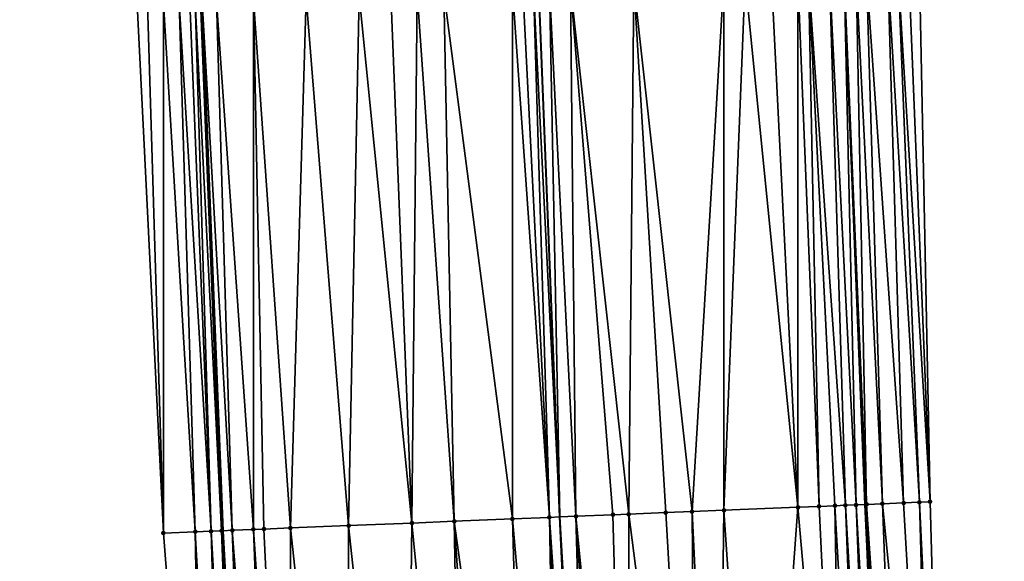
# Model space of a CAD drawing. Header units: feet. Extents: x 2004186 to 2014793, y 836912 to 864902.
# Tile 881 of 974: x 2004187 to 2004224, y 860701 to 860721. Entities that reach past the tile are written whole.
import ezdxf

# ---------------------------------------------------------------- set-up
doc = ezdxf.new("R2010")
doc.units = ezdxf.units.FT
doc.header["$LTSCALE"] = 100
doc.header["$MEASUREMENT"] = 0
for name, color, linetype, lineweight in [('EP_Travel Lane', 5, 'Continuous', 40), ('GPL_Skip Line', 2, 'Continuous', 40), ('Road Shots', 4, 'Continuous', 200), ('Road X-Section', 30, 'Continuous', 13)]:
    doc.layers.add(name, color=color, linetype=linetype, lineweight=lineweight)
doc.layers.add('I-77 SB_MM21-27-Surface-Border', color=7, linetype='Continuous')
doc.layers.add('I-77 SB_MM21-27-Surface-TIN', color=7, linetype='Continuous')

msp = doc.modelspace()

# ---------------------------------------------------------------- linework, layer by layer
at = {"layer": 'EP_Travel Lane'}
for points in [[(2004197.601563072, 860642.0360309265, 453.2261109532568), (2004196.425661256, 860661.9981160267, 453.5929947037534), (2004195.249770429, 860681.9600145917, 453.9695947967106), (2004194.27354658, 860702.1436005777, 454.3736836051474), (2004193.483229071, 860722.1238258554, 454.7812818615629), (2004192.692910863, 860742.1040687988, 455.1879910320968), (2004191.902552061, 860762.0853380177, 455.5434054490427), (2004191.223358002, 860782.2181442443, 455.9253762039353), (2004190.663765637, 860802.2067544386, 456.3028110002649), (2004190.10417735, 860822.1952189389, 456.6877862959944), (2004189.544588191, 860842.1837146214, 457.071148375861), (2004189.112340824, 860862.3605110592, 457.4359540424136), (2004188.858388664, 860882.3546178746, 457.8506026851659), (2004188.604435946, 860902.3487686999, 458.2630403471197), (2004188.350491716, 860922.342251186, 458.7091436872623), (2004188.217480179, 860942.5299093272, 459.1132109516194)], [(2004221.715488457, 860643.4213687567, 452.3216709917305), (2004220.600782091, 860663.3862204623, 452.7251711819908), (2004219.486091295, 860683.350793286, 453.1432168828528), (2004218.549584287, 860703.1322473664, 453.5232818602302), (2004217.749922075, 860723.1121554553, 453.928044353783), (2004216.95026681, 860743.0918899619, 454.3414893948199), (2004216.150591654, 860763.0721214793, 454.7300843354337), (2004215.466840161, 860782.9211546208, 455.1355683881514), (2004214.900120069, 860802.9095628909, 455.5129948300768), (2004214.333405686, 860822.897769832, 455.9008344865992), (2004213.766690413, 860842.8860081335, 456.2870516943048), (2004213.328555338, 860862.7085305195, 456.6577693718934), (2004213.040055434, 860882.702503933, 457.0552528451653), (2004212.751554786, 860902.6965289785, 457.4501300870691), (2004212.463052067, 860922.6906974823, 457.8377808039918), (2004212.309389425, 860942.509159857, 458.2545775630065)]]:
    msp.add_polyline3d(points, dxfattribs=at)
at = {"layer": 'GPL_Skip Line'}
msp.add_polyline3d([(2004210.225838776, 860642.7607374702, 452.7814176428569), (2004209.093303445, 860662.7250830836, 453.1586660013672), (2004207.960784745, 860682.6891355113, 453.5511981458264), (2004207.008169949, 860702.6615726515, 453.9599322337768), (2004206.20851005, 860722.6414229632, 454.3675829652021), (2004205.408842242, 860742.6214708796, 454.7653557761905), (2004204.609173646, 860762.6015384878, 455.1621442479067), (2004203.923475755, 860782.5858817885, 455.5395116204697), (2004203.356457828, 860802.5740300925, 455.9299372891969), (2004202.78943579, 860822.5623233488, 456.3128637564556), (2004202.222418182, 860842.5504604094, 456.7038711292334), (2004201.783932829, 860862.5413416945, 457.0930744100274), (2004201.509346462, 860882.5355650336, 457.4875887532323), (2004201.234759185, 860902.5298547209, 457.878760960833), (2004200.960178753, 860922.5236459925, 458.2950397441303), (2004200.804459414, 860942.5187398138, 458.6819819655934)], dxfattribs=at)
at = {"layer": 'I-77 SB_MM21-27-Surface-Border', "color": 3, "linetype": 'ByBlock', "lineweight": -2}
for points in [[(2004196.049156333, 860641.9472507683, 453.2632844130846), (2004195.116297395, 860661.9229691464, 453.6381728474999), (2004193.58442658, 860681.8642642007, 454.0360522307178), (2004192.020572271, 860702.0516404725, 454.4629498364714), (2004191.021077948, 860722.0233530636, 454.8775720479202), (2004190.021577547, 860741.9952175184, 455.2845955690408), (2004189.022050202, 860761.9677551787, 455.6579738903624), (2004188.330023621, 860782.133837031, 456.0406522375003), (2004187.763005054, 860802.1220079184, 456.4299058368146), (2004187.195974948, 860822.1105855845, 456.7981180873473), (2004186.828859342, 860842.1050134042, 457.1570751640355), (2004186.585475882, 860862.3246149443, 457.4960864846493), (2004187.710753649, 860882.3383444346, 457.8764207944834), (2004187.036212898, 860902.3264997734, 458.2999096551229), (2004187.36158193, 860922.3280906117, 458.7383338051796), (2004187.404462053, 860942.5307491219, 459.1348138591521)], [(2004213.604460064, 860942.5093327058, 458.1403691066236), (2004213.758822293, 860922.7103066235, 457.7464241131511), (2004214.833310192, 860902.7287463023, 457.2674133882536), (2004215.707830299, 860882.7434674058, 456.837373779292), (2004216.382366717, 860862.75562757, 456.3979852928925), (2004216.816175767, 860842.977556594, 456.0264329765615), (2004217.383192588, 860822.9894472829, 455.6339899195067), (2004217.95022216, 860803.0008884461, 455.264803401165), (2004218.517260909, 860783.0120061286, 454.9123490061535), (2004219.196961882, 860763.1987080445, 454.497476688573), (2004219.996605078, 860743.219275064, 454.0689643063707), (2004220.596445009, 860723.2309258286, 453.6863340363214), (2004220.99645533, 860703.2343186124, 453.3166937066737), (2004221.538314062, 860683.4706888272, 452.9625281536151), (2004222.471153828, 860663.4953083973, 452.5700259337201), (2004223.803321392, 860643.5431140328, 452.1498348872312)]]:
    msp.add_polyline3d(points, dxfattribs=at)
at = {"layer": 'I-77 SB_MM21-27-Surface-TIN', "color": 128, "linetype": 'ByBlock', "lineweight": -2}
for points in [[(2004215.00122722, 860722.9994197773, 454.0639844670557), (2004214.002058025, 860722.9586580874, 454.1024950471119), (2004216.000721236, 860703.0277148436, 453.6489795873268)], [(2004216.000399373, 860723.0401075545, 454.029168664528), (2004215.00122722, 860722.9994197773, 454.0639844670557), (2004216.000721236, 860703.0277148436, 453.6489795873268)], [(2004216.400065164, 860723.0564593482, 454.0114091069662), (2004216.000399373, 860723.0401075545, 454.029168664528), (2004216.800058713, 860703.0602711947, 453.6208205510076)], [(2004216.000399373, 860723.0401075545, 454.029168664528), (2004216.000721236, 860703.0277148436, 453.6489795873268), (2004216.800058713, 860703.0602711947, 453.6208205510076)], [(2004217.199390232, 860723.0893257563, 453.9677508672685), (2004216.400065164, 860723.0564593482, 454.0114091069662), (2004217.799222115, 860703.1011776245, 453.5750746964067)], [(2004216.400065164, 860723.0564593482, 454.0114091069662), (2004217.39955794, 860703.0847854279, 453.5948539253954), (2004217.799222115, 860703.1011776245, 453.5750746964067)], [(2004216.400065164, 860723.0564593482, 454.0114091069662), (2004216.800058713, 860703.0602711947, 453.6208205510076), (2004217.39955794, 860703.0847854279, 453.5948539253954)], [(2004217.199390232, 860723.0893257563, 453.9677508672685), (2004218.198882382, 860703.1176674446, 453.5504154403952), (2004217.749922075, 860723.1121554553, 453.928044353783)], [(2004217.199390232, 860723.0893257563, 453.9677508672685), (2004217.799222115, 860703.1011776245, 453.5750746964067), (2004218.198882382, 860703.1176674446, 453.5504154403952)], [(2004218.198532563, 860723.1307586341, 453.8956888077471), (2004217.749922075, 860723.1121554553, 453.928044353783), (2004218.598537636, 860703.1342825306, 453.5194943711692)], [(2004218.198882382, 860703.1176674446, 453.5504154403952), (2004218.549584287, 860703.1322473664, 453.5232818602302), (2004217.749922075, 860723.1121554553, 453.928044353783)], [(2004218.598537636, 860703.1342825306, 453.5194943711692), (2004217.749922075, 860723.1121554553, 453.928044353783), (2004218.549584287, 860703.1322473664, 453.5232818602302)], [(2004218.598184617, 860723.1474536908, 453.8607701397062), (2004218.198532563, 860723.1307586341, 453.8956888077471), (2004219.198014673, 860703.1593511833, 453.4658132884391)], [(2004218.198532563, 860723.1307586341, 453.8956888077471), (2004218.598537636, 860703.1342825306, 453.5194943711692), (2004219.198014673, 860703.1593511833, 453.4658132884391)], [(2004219.397484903, 860723.1809392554, 453.7861613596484), (2004218.598184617, 860723.1474536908, 453.8607701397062), (2004219.997316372, 860703.1928014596, 453.3929685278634)], [(2004218.598184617, 860723.1474536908, 453.8607701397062), (2004219.198014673, 860703.1593511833, 453.4658132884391), (2004219.997316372, 860703.1928014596, 453.3929685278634)], [(2004219.797137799, 860723.1976132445, 453.752295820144), (2004219.397484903, 860723.1809392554, 453.7861613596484), (2004220.596798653, 860703.217739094, 453.34583681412)], [(2004219.397484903, 860723.1809392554, 453.7861613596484), (2004219.997316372, 860703.1928014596, 453.3929685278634), (2004220.596798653, 860703.217739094, 453.34583681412)], [(2004220.196792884, 860723.2142325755, 453.7211625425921), (2004219.797137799, 860723.1976132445, 453.752295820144), (2004220.99645533, 860703.2343186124, 453.3166937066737)], [(2004219.797137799, 860723.1976132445, 453.752295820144), (2004220.596798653, 860703.217739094, 453.34583681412), (2004220.99645533, 860703.2343186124, 453.3166937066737)], [(2004220.196792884, 860723.2142325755, 453.7211625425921), (2004220.99645533, 860703.2343186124, 453.3166937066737), (2004220.596445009, 860723.2309258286, 453.6863340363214)], [(2004205.209335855, 860722.6007862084, 454.3998482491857), (2004202.611489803, 860722.4949594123, 454.4922976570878), (2004205.209654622, 860702.5884708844, 454.0157906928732)], [(2004205.609002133, 860722.6171258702, 454.3826951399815), (2004205.209335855, 860722.6007862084, 454.3998482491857), (2004206.608498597, 860702.6453597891, 453.9707468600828)], [(2004205.209335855, 860722.6007862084, 454.3998482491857), (2004205.209654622, 860702.5884708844, 454.0157906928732), (2004206.608498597, 860702.6453597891, 453.9707468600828)], [(2004206.008672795, 860722.6333559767, 454.371018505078), (2004205.609002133, 860722.6171258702, 454.3826951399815), (2004206.608498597, 860702.6453597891, 453.9707468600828)], [(2004206.008672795, 860722.6333559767, 454.371018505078), (2004207.008169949, 860702.6615726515, 453.9599322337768), (2004206.20851005, 860722.6414229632, 454.3675829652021)], [(2004206.008672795, 860722.6333559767, 454.371018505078), (2004206.608498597, 860702.6453597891, 453.9707468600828), (2004207.008169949, 860702.6615726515, 453.9599322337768)], [(2004206.60818456, 860722.6575569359, 454.3607118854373), (2004206.20851005, 860722.6414229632, 454.3675829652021), (2004207.008169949, 860702.6615726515, 453.9599322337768)], [(2004207.407524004, 860722.6900641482, 454.3350092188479), (2004206.60818456, 860722.6575569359, 454.3607118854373), (2004207.607676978, 860702.6858919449, 453.9437102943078)], [(2004206.60818456, 860722.6575569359, 454.3607118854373), (2004207.008169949, 860702.6615726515, 453.9599322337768), (2004207.607676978, 860702.6858919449, 453.9437102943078)], [(2004209.805534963, 860722.7877699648, 454.2486943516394), (2004207.407524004, 860722.6900641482, 454.3350092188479), (2004209.606020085, 860702.7672974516, 453.8725814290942)], [(2004207.407524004, 860722.6900641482, 454.3350092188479), (2004209.006517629, 860702.7428638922, 453.8945153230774), (2004209.606020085, 860702.7672974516, 453.8725814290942)], [(2004207.407524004, 860722.6900641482, 454.3350092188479), (2004207.607676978, 860702.6858919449, 453.9437102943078), (2004209.006517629, 860702.7428638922, 453.8945153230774)], [(2004209.805534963, 860722.7877699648, 454.2486943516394), (2004209.606020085, 860702.7672974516, 453.8725814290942), (2004211.00486039, 860702.8242780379, 453.8229546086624)], [(2004213.202723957, 860722.9260165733, 454.134911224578), (2004209.805534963, 860722.7877699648, 454.2486943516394), (2004212.004033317, 860702.864946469, 453.7891058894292)], [(2004209.805534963, 860722.7877699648, 454.2486943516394), (2004211.00486039, 860702.8242780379, 453.8229546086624), (2004212.004033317, 860702.864946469, 453.7891058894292)], [(2004213.202723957, 860722.9260165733, 454.134911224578), (2004212.004033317, 860702.864946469, 453.7891058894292), (2004213.203041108, 860702.9137416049, 453.7488363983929)], [(2004214.002058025, 860722.9586580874, 454.1024950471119), (2004213.202723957, 860722.9260165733, 454.134911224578), (2004213.203041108, 860702.9137416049, 453.7488363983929)], [(2004214.002058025, 860722.9586580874, 454.1024950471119), (2004213.203041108, 860702.9137416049, 453.7488363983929), (2004216.000721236, 860703.0277148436, 453.6489795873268)], [(2004197.415796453, 860722.2833368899, 454.6756433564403), (2004195.417451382, 860722.2019804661, 454.744318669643), (2004196.816604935, 860702.246783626, 454.3037409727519)], [(2004197.415796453, 860722.2833368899, 454.6756433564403), (2004196.816604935, 860702.246783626, 454.3037409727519), (2004199.014790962, 860702.3361145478, 454.2362534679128)], [(2004199.414145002, 860722.3646064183, 454.6113117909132), (2004197.415796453, 860722.2833368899, 454.6756433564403), (2004199.014790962, 860702.3361145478, 454.2362534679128)], [(2004199.414145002, 860722.3646064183, 454.6113117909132), (2004199.014790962, 860702.3361145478, 454.2362534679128), (2004201.412804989, 860702.4337437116, 454.1537703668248)], [(2004200.613151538, 860722.4134329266, 454.5694740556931), (2004199.414145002, 860722.3646064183, 454.6113117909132), (2004201.412804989, 860702.4337437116, 454.1537703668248)], [(2004201.612321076, 860722.4541860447, 454.5313919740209), (2004200.613151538, 860722.4134329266, 454.5694740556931), (2004201.412804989, 860702.4337437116, 454.1537703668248)], [(2004201.612321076, 860722.4541860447, 454.5313919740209), (2004201.412804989, 860702.4337437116, 454.1537703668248), (2004203.011480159, 860702.49885103, 454.0977214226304)], [(2004202.611489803, 860722.4949594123, 454.4922976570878), (2004201.612321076, 860722.4541860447, 454.5313919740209), (2004203.011480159, 860702.49885103, 454.0977214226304)], [(2004202.611489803, 860722.4949594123, 454.4922976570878), (2004203.011480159, 860702.49885103, 454.0977214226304), (2004205.209654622, 860702.5884708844, 454.0157906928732)], [(2004191.420744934, 860722.0396750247, 454.8613037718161), (2004191.021077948, 860722.0233530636, 454.8775720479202), (2004192.020572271, 860702.0516404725, 454.4629498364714)], [(2004192.020242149, 860722.0642395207, 454.8328245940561), (2004191.420744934, 860722.0396750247, 454.8613037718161), (2004192.020572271, 860702.0516404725, 454.4629498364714)], [(2004192.61974865, 860722.08857199, 454.8159440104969), (2004192.020242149, 860722.0642395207, 454.8328245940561), (2004193.219574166, 860702.1005829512, 454.4153149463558)], [(2004192.020242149, 860722.0642395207, 454.8328245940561), (2004192.020572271, 860702.0516404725, 454.4629498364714), (2004193.219574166, 860702.1005829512, 454.4153149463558)], [(2004193.019414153, 860722.1049310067, 454.7978233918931), (2004192.61974865, 860722.08857199, 454.8159440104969), (2004193.819074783, 860702.1250624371, 454.3910852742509)], [(2004192.61974865, 860722.08857199, 454.8159440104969), (2004193.219574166, 860702.1005829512, 454.4153149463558), (2004193.819074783, 860702.1250624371, 454.3910852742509)], [(2004193.219246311, 860722.113125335, 454.7880222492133), (2004193.019414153, 860722.1049310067, 454.7978233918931), (2004193.819074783, 860702.1250624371, 454.3910852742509)], [(2004193.419081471, 860722.1212446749, 454.7819696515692), (2004193.219246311, 860722.113125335, 454.7880222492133), (2004194.218742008, 860702.1413784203, 454.3751158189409)], [(2004193.219246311, 860722.113125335, 454.7880222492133), (2004193.819074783, 860702.1250624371, 454.3910852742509), (2004194.218742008, 860702.1413784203, 454.3751158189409)], [(2004193.419081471, 860722.1212446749, 454.7819696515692), (2004194.27354658, 860702.1436005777, 454.3736836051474), (2004193.483229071, 860722.1238258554, 454.7812818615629)], [(2004193.419081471, 860722.1212446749, 454.7819696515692), (2004194.218742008, 860702.1413784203, 454.3751158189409), (2004194.27354658, 860702.1436005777, 454.3736836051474)], [(2004194.018596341, 860722.1453680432, 454.7755416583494), (2004193.483229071, 860722.1238258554, 454.7812818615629), (2004194.618413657, 860702.1575838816, 454.3646711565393)], [(2004194.618413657, 860702.1575838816, 454.3646711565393), (2004193.483229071, 860722.1238258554, 454.7812818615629), (2004194.27354658, 860702.1436005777, 454.3736836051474)], [(2004195.417451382, 860722.2019804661, 454.744318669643), (2004194.018596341, 860722.1453680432, 454.7755416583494), (2004195.41776229, 860702.189861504, 454.3504452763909)], [(2004194.018596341, 860722.1453680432, 454.7755416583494), (2004194.618413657, 860702.1575838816, 454.3646711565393), (2004195.41776229, 860702.189861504, 454.3504452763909)], [(2004195.417451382, 860722.2019804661, 454.744318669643), (2004195.41776229, 860702.189861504, 454.3504452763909), (2004195.817433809, 860702.2060701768, 454.3398400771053)], [(2004195.417451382, 860722.2019804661, 454.744318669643), (2004195.817433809, 860702.2060701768, 454.3398400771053), (2004196.816604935, 860702.246783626, 454.3037409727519)], [(2004213.203041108, 860702.9137416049, 453.7488363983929), (2004212.004033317, 860702.864946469, 453.7891058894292), (2004212.952581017, 860682.9754567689, 453.3876624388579)], [(2004213.203041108, 860702.9137416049, 453.7488363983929), (2004212.952581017, 860682.9754567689, 453.3876624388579), (2004214.549961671, 860683.0669764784, 453.3407052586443)], [(2004216.000721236, 860703.0277148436, 453.6489795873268), (2004213.203041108, 860702.9137416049, 453.7488363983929), (2004214.549961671, 860683.0669764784, 453.3407052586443)], [(2004216.000721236, 860703.0277148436, 453.6489795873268), (2004214.549961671, 860683.0669764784, 453.3407052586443), (2004217.744708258, 860683.2502754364, 453.2332610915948)], [(2004216.800058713, 860703.0602711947, 453.6208205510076), (2004216.000721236, 860703.0277148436, 453.6489795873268), (2004217.744708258, 860683.2502754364, 453.2332610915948)], [(2004217.39955794, 860703.0847854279, 453.5948539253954), (2004216.800058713, 860703.0602711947, 453.6208205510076), (2004217.744708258, 860683.2502754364, 453.2332610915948)], [(2004217.799222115, 860703.1011776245, 453.5750746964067), (2004217.39955794, 860703.0847854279, 453.5948539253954), (2004218.543390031, 860683.2961860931, 453.2019211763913)], [(2004217.39955794, 860703.0847854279, 453.5948539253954), (2004217.744708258, 860683.2502754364, 453.2332610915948), (2004218.543390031, 860683.2961860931, 453.2019211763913)], [(2004218.198882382, 860703.1176674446, 453.5504154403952), (2004217.799222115, 860703.1011776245, 453.5750746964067), (2004218.942725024, 860683.3192453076, 453.180835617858)], [(2004217.799222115, 860703.1011776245, 453.5750746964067), (2004218.543390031, 860683.2961860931, 453.2019211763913), (2004218.942725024, 860683.3192453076, 453.180835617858)], [(2004218.198882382, 860703.1176674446, 453.5504154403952), (2004219.342054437, 860683.3424029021, 453.1546215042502), (2004218.549584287, 860703.1322473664, 453.5232818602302)], [(2004218.198882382, 860703.1176674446, 453.5504154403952), (2004218.942725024, 860683.3192453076, 453.180835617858), (2004219.342054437, 860683.3424029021, 453.1546215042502)], [(2004218.598537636, 860703.1342825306, 453.5194943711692), (2004218.549584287, 860703.1322473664, 453.5232818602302), (2004219.486091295, 860683.350793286, 453.1432168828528)], [(2004219.342054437, 860683.3424029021, 453.1546215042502), (2004219.486091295, 860683.350793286, 453.1432168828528), (2004218.549584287, 860703.1322473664, 453.5232818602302)], [(2004219.198014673, 860703.1593511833, 453.4658132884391), (2004218.598537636, 860703.1342825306, 453.5194943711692), (2004219.941039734, 860683.3772947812, 453.1071947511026)], [(2004218.598537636, 860703.1342825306, 453.5194943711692), (2004219.486091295, 860683.350793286, 453.1432168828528), (2004219.941039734, 860683.3772947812, 453.1071947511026)], [(2004219.997316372, 860703.1928014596, 453.3929685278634), (2004219.198014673, 860703.1593511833, 453.4658132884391), (2004221.138995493, 860683.4473401, 452.9987060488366)], [(2004219.198014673, 860703.1593511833, 453.4658132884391), (2004219.941039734, 860683.3772947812, 453.1071947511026), (2004221.138995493, 860683.4473401, 452.9987060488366)], [(2004220.596798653, 860703.217739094, 453.34583681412), (2004219.997316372, 860703.1928014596, 453.3929685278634), (2004221.138995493, 860683.4473401, 452.9987060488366)], [(2004220.596798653, 860703.217739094, 453.34583681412), (2004221.538314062, 860683.4706888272, 452.9625281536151), (2004220.99645533, 860703.2343186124, 453.3166937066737)], [(2004220.596798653, 860703.217739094, 453.34583681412), (2004221.138995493, 860683.4473401, 452.9987060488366), (2004221.538314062, 860683.4706888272, 452.9625281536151)], [(2004205.209654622, 860702.5884708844, 454.0157906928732), (2004203.011480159, 860702.49885103, 454.0977214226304), (2004205.764397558, 860682.5630982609, 453.6260677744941)], [(2004206.608498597, 860702.6453597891, 453.9707468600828), (2004205.209654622, 860702.5884708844, 454.0157906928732), (2004206.962427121, 860682.6318425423, 453.5854023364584)], [(2004205.209654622, 860702.5884708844, 454.0157906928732), (2004205.764397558, 860682.5630982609, 453.6260677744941), (2004206.962427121, 860682.6318425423, 453.5854023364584)], [(2004206.608498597, 860702.6453597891, 453.9707468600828), (2004207.960784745, 860682.6891355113, 453.5511981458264), (2004207.008169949, 860702.6615726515, 453.9599322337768)], [(2004206.608498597, 860702.6453597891, 453.9707468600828), (2004207.561439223, 860682.6662619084, 453.5626077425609), (2004207.960784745, 860682.6891355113, 453.5511981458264)], [(2004206.608498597, 860702.6453597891, 453.9707468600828), (2004206.962427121, 860682.6318425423, 453.5854023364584), (2004207.561439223, 860682.6662619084, 453.5626077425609)], [(2004207.607676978, 860702.6858919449, 453.9437102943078), (2004207.008169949, 860702.6615726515, 453.9599322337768), (2004208.160457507, 860682.7005723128, 453.5454933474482)], [(2004208.160457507, 860682.7005723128, 453.5454933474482), (2004207.008169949, 860702.6615726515, 453.9599322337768), (2004207.960784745, 860682.6891355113, 453.5511981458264)], [(2004209.006517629, 860702.7428638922, 453.8945153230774), (2004207.607676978, 860702.6858919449, 453.9437102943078), (2004209.558169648, 860682.7805803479, 453.5081441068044)], [(2004207.607676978, 860702.6858919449, 453.9437102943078), (2004208.959153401, 860682.7462340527, 453.5271294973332), (2004209.558169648, 860682.7805803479, 453.5081441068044)], [(2004207.607676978, 860702.6858919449, 453.9437102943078), (2004208.160457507, 860682.7005723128, 453.5454933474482), (2004208.959153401, 860682.7462340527, 453.5271294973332)], [(2004209.606020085, 860702.7672974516, 453.8725814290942), (2004209.006517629, 860702.7428638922, 453.8945153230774), (2004209.558169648, 860682.7805803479, 453.5081441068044)], [(2004209.606020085, 860702.7672974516, 453.8725814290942), (2004209.558169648, 860682.7805803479, 453.5081441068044), (2004212.153892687, 860682.9296616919, 453.4129771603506)], [(2004211.00486039, 860702.8242780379, 453.8229546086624), (2004209.606020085, 860702.7672974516, 453.8725814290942), (2004212.153892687, 860682.9296616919, 453.4129771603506)], [(2004212.004033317, 860702.864946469, 453.7891058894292), (2004211.00486039, 860702.8242780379, 453.8229546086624), (2004212.153892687, 860682.9296616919, 453.4129771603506)], [(2004212.004033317, 860702.864946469, 453.7891058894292), (2004212.153892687, 860682.9296616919, 453.4129771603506), (2004212.952581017, 860682.9754567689, 453.3876624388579)], [(2004194.218742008, 860702.1413784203, 454.3751158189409), (2004193.819074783, 860702.1250624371, 454.3910852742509), (2004194.982114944, 860681.9446913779, 453.9768530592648)], [(2004194.218742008, 860702.1413784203, 454.3751158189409), (2004195.249770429, 860681.9600145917, 453.9695947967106), (2004194.27354658, 860702.1436005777, 454.3736836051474)], [(2004194.218742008, 860702.1413784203, 454.3751158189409), (2004194.982114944, 860681.9446913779, 453.9768530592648), (2004195.249770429, 860681.9600145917, 453.9695947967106)], [(2004194.618413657, 860702.1575838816, 454.3646711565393), (2004194.27354658, 860702.1436005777, 454.3736836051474), (2004195.381461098, 860681.9675538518, 453.9660236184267)], [(2004195.381461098, 860681.9675538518, 453.9660236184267), (2004194.27354658, 860702.1436005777, 454.3736836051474), (2004195.249770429, 860681.9600145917, 453.9695947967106)], [(2004195.41776229, 860702.189861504, 454.3504452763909), (2004194.618413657, 860702.1575838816, 454.3646711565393), (2004196.180164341, 860682.013086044, 453.9544131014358)], [(2004194.618413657, 860702.1575838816, 454.3646711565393), (2004195.381461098, 860681.9675538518, 453.9660236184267), (2004196.180164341, 860682.013086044, 453.9544131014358)], [(2004195.817433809, 860702.2060701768, 454.3398400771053), (2004195.41776229, 860702.189861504, 454.3504452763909), (2004196.779184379, 860682.0473655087, 453.9389115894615)], [(2004195.41776229, 860702.189861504, 454.3504452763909), (2004196.180164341, 860682.013086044, 453.9544131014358), (2004196.779184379, 860682.0473655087, 453.9389115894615)], [(2004196.816604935, 860702.246783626, 454.3037409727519), (2004195.817433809, 860702.2060701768, 454.3398400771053), (2004196.779184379, 860682.0473655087, 453.9389115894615)], [(2004196.816604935, 860702.246783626, 454.3037409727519), (2004196.779184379, 860682.0473655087, 453.9389115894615), (2004198.975568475, 860682.1734572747, 453.8612000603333)], [(2004199.014790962, 860702.3361145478, 454.2362534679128), (2004196.816604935, 860702.246783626, 454.3037409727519), (2004198.975568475, 860682.1734572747, 453.8612000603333)], [(2004199.014790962, 860702.3361145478, 454.2362534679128), (2004198.975568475, 860682.1734572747, 453.8612000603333), (2004201.171952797, 860682.299545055, 453.783696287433)], [(2004201.412804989, 860702.4337437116, 454.1537703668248), (2004199.014790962, 860702.3361145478, 454.2362534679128), (2004201.171952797, 860682.299545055, 453.783696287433)], [(2004201.412804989, 860702.4337437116, 454.1537703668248), (2004201.171952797, 860682.299545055, 453.783696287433), (2004203.368335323, 860682.4256644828, 453.704542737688)], [(2004203.011480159, 860702.49885103, 454.0977214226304), (2004201.412804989, 860702.4337437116, 454.1537703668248), (2004203.368335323, 860682.4256644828, 453.704542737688)], [(2004203.011480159, 860702.49885103, 454.0977214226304), (2004204.3666969, 860682.4828877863, 453.6739702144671), (2004205.764397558, 860682.5630982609, 453.6260677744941)], [(2004203.011480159, 860702.49885103, 454.0977214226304), (2004203.368335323, 860682.4256644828, 453.704542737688), (2004204.3666969, 860682.4828877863, 453.6739702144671)], [(2004193.219574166, 860702.1005829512, 454.4153149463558), (2004192.020572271, 860702.0516404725, 454.4629498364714), (2004193.58442658, 860681.8642642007, 454.0360522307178)], [(2004193.819074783, 860702.1250624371, 454.3910852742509), (2004193.219574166, 860702.1005829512, 454.4153149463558), (2004194.383105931, 860681.910217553, 454.0024865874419)], [(2004193.219574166, 860702.1005829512, 454.4153149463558), (2004193.58442658, 860681.8642642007, 454.0360522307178), (2004194.383105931, 860681.910217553, 454.0024865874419)], [(2004193.819074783, 860702.1250624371, 454.3910852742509), (2004194.383105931, 860681.910217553, 454.0024865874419), (2004194.982114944, 860681.9446913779, 453.9768530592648)]]:
    msp.add_3dface(points, dxfattribs=at)
at = {"layer": 'Road Shots', "lineweight": 100}
for p in [(2004213.203041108, 860702.9137416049, 453.7488363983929), (2004216.000721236, 860703.0277148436, 453.6489795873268), (2004216.800058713, 860703.0602711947, 453.6208205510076), (2004217.39955794, 860703.0847854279, 453.5948539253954), (2004217.799222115, 860703.1011776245, 453.5750746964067), (2004218.198882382, 860703.1176674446, 453.5504154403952), (2004218.598537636, 860703.1342825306, 453.5194943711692), (2004219.198014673, 860703.1593511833, 453.4658132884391), (2004219.997316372, 860703.1928014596, 453.3929685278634), (2004220.596798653, 860703.217739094, 453.34583681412), (2004220.99645533, 860703.2343186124, 453.3166937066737), (2004205.209654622, 860702.5884708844, 454.0157906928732), (2004206.608498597, 860702.6453597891, 453.9707468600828), (2004207.607676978, 860702.6858919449, 453.9437102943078), (2004209.006517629, 860702.7428638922, 453.8945153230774), (2004209.606020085, 860702.7672974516, 453.8725814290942), (2004211.00486039, 860702.8242780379, 453.8229546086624), (2004212.004033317, 860702.864946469, 453.7891058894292), (2004194.218742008, 860702.1413784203, 454.3751158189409), (2004194.618413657, 860702.1575838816, 454.3646711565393), (2004195.41776229, 860702.189861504, 454.3504452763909), (2004195.817433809, 860702.2060701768, 454.3398400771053), (2004196.816604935, 860702.246783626, 454.3037409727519), (2004199.014790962, 860702.3361145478, 454.2362534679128), (2004201.412804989, 860702.4337437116, 454.1537703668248), (2004203.011480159, 860702.49885103, 454.0977214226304), (2004192.020572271, 860702.0516404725, 454.4629498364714), (2004193.219574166, 860702.1005829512, 454.4153149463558), (2004193.819074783, 860702.1250624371, 454.3910852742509)]:
    msp.add_point(p, dxfattribs=at)
at = {"layer": 'Road X-Section', "extrusion": (-0.0399832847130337, 0.9989998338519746, 0.02001671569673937), "elevation": 779716.1232624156, "flags": 128}
msp.add_lwpolyline([(-2037009.314775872, -15155.92957273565), (-2037010.514775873, -15155.97721717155), (-2037011.114775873, -15156.00145169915), (-2037011.514775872, -15156.01742435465), (-2037011.914775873, -15156.02787111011), (-2037012.714775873, -15156.04209984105), (-2037013.114775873, -15156.05270716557), (-2037014.114775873, -15156.08881350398), (-2037016.314775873, -15156.15631453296), (-2037018.714775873, -15156.23881416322), (-2037020.314775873, -15156.29487433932), (-2037022.514775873, -15156.37682148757), (-2037023.914775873, -15156.4218743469), (-2037024.914775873, -15156.44891633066), (-2037026.314775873, -15156.4981211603), (-2037026.914775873, -15156.52005944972), (-2037028.314775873, -15156.5696962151), (-2037029.314775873, -15156.60355171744), (-2037030.514775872, -15156.64382927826), (-2037033.314775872, -15156.7437061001), (-2037034.114775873, -15156.77187077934), (-2037034.714775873, -15156.79784260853), (-2037035.114775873, -15156.81762580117), (-2037035.514775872, -15156.84228999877), (-2037035.914775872, -15156.87321726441), (-2037036.514775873, -15156.92690910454), (-2037037.314775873, -15156.99976846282), (-2037037.914775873, -15157.04690962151), (-2037038.314775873, -15157.07605856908)], dxfattribs=at)

doc.saveas('drawing.dxf')
